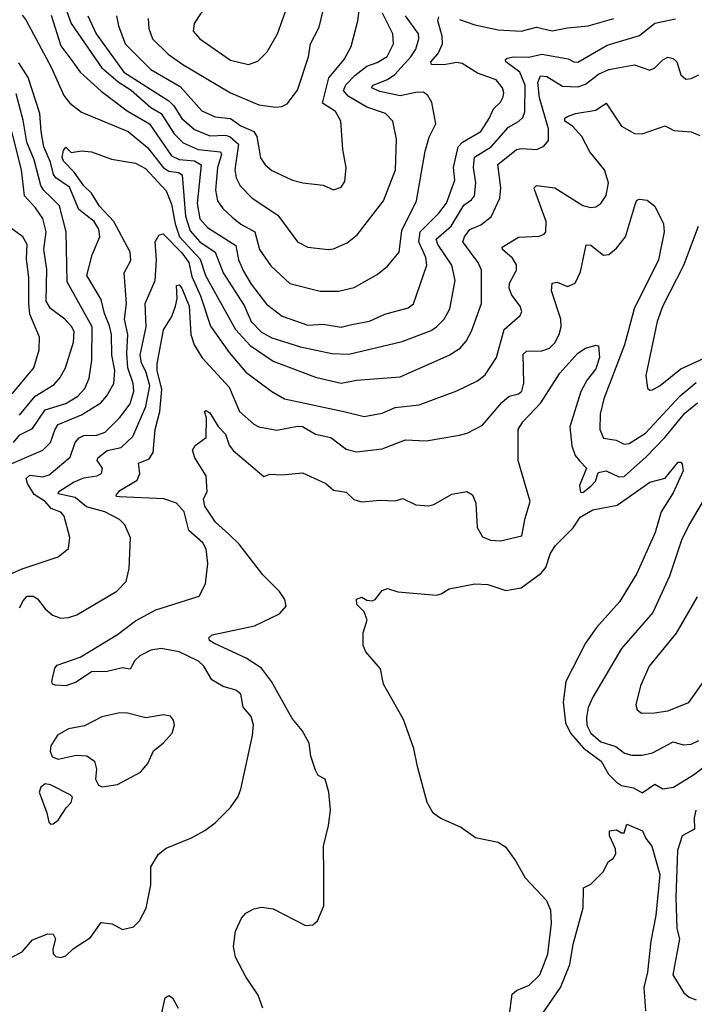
# Model space of a CAD drawing. Extents: x 1550320 to 1685906, y 509093 to 640511.
# Tile 401 of 532: x 1664605 to 1667228, y 566200 to 570029. Entities that reach past the tile are written whole.
import ezdxf

# ---------------------------------------------------------------- set-up
doc = ezdxf.new("R2010")
doc.units = 0

msp = doc.modelspace()

# ---------------------------------------------------------------- linework, layer by layer
at = {"layer": '0CON20XD'}
for points in [[(1665495, 569854.6), (1665531.3, 569868.7), (1665567.1, 569905), (1665607.9, 569975), (1665640.4, 570065), (1665655.4, 570125), (1665657.6, 570167.6), (1665646.2, 570215), (1665627, 570227), (1665585, 570224.3), (1665475, 570171.8), (1665345, 570085.7), (1665308, 570052), (1665283.1, 570015), (1665280, 569985), (1665305.6, 569955), (1665425, 569871.6), (1665495, 569854.6)], [(1664981.3, 570045), (1664989.5, 570005), (1665015.9, 569935), (1665115, 569836.3), (1665229.1, 569769.1), (1665313.8, 569675), (1665365, 569651.7), (1665425, 569644.8), (1665465, 569616.8), (1665515.3, 569595), (1665527, 569575), (1665541.9, 569491.9), (1665559.5, 569465), (1665585, 569442.9), (1665665.3, 569405.3), (1665705.4, 569394.6), (1665785.6, 569385.6), (1665825, 569368), (1665855, 569378.6), (1665869.8, 569400.2), (1665874.4, 569455), (1665861.8, 569525), (1665853.1, 569635), (1665832.6, 569672.6), (1665782.4, 569705), (1665806.6, 569803.4), (1665866.6, 569875), (1665893.8, 569925), (1665920.3, 570025), (1665934.7, 570135)], [(1664782.9, 570075), (1664805.2, 570015), (1664923, 569843), (1664987.7, 569787.7), (1665039, 569755), (1665115, 569688), (1665154.7, 569664.7), (1665205.3, 569585.3), (1665240.3, 569550.3), (1665298.9, 569525), (1665386, 569515), (1665389.6, 569505), (1665374.9, 569455), (1665366.7, 569366.7), (1665374.7, 569325), (1665394.8, 569294.8), (1665430.9, 569260.9), (1665465, 569234.2), (1665519.4, 569205), (1665538.2, 569135), (1665581.7, 569071.7), (1665655, 569003.8), (1665773.2, 568973.2), (1665845, 568974), (1665905, 568987.5), (1665995, 569038.5), (1666035, 569070.5), (1666080.4, 569125), (1666090.8, 569209.2), (1666148.2, 569325), (1666181.5, 569518.5), (1666197.4, 569572.6), (1666223.1, 569625), (1666207.5, 569707.5), (1666192.5, 569735), (1666175, 569747.3), (1666145, 569746.8), (1666085, 569733.7), (1666005, 569750.2), (1665973.5, 569765), (1665979.2, 569775), (1666035, 569796.4), (1666064.2, 569815.8), (1666125.8, 569885), (1666145.4, 569915.4), (1666157.5, 569955), (1666155.2, 569975), (1666105.2, 570045)], [(1665600.3, 569689.7), (1665625, 569691.4), (1665645, 569702.5), (1665685.5, 569755), (1665727.5, 569885), (1665735.4, 569935), (1665769.9, 570000.1), (1665784.7, 570065)], [(1664615, 570046.7), (1664628.9, 570028.9), (1664728.3, 569845), (1664776.3, 569735), (1664799.6, 569705), (1664845, 569669.5), (1665026.5, 569595), (1665101.9, 569531.9), (1665165, 569453.2), (1665185, 569440.9), (1665223.1, 569435), (1665236.3, 569426.3), (1665249.4, 569265), (1665268.3, 569208.3), (1665305.6, 569165), (1665364.8, 569125), (1665396.8, 569045), (1665478, 568918), (1665505.1, 568855.1), (1665545, 568813.8), (1665585, 568792.5), (1665696.5, 568756.5), (1665818.3, 568731.7), (1665885, 568728.8), (1666092.8, 568777.2), (1666205, 568820.7), (1666225.5, 568835), (1666255.2, 568864.8), (1666277.2, 568905), (1666297.7, 569015), (1666285.3, 569075), (1666231, 569155), (1666224.3, 569175.7), (1666283, 569227), (1666332.5, 569307.5), (1666361.5, 569328.5), (1666372.8, 569345), (1666379.1, 569395), (1666369.5, 569455), (1666373.4, 569495), (1666437.8, 569535), (1666505, 569610.9), (1666545, 569632.9), (1666560.8, 569649.2), (1666568.9, 569671.1), (1666569.7, 569775), (1666549.6, 569825), (1666495.4, 569865), (1666494.4, 569875), (1666500.4, 569879.6), (1666524.8, 569885.2), (1666585, 569883.4), (1666635, 569895.2), (1666737.6, 569877.6), (1666760, 569865), (1666775, 569863.8), (1666889.4, 569930.6), (1667015, 569967.6), (1667075, 570016.3), (1667155, 570032.8)], [(1664727.3, 570047.3), (1664765, 569928.1), (1664812.5, 569865), (1664840.6, 569825), (1664921.5, 569751.5), (1665023.6, 569675), (1665109.8, 569625), (1665195, 569499.4), (1665225, 569485.8), (1665285, 569480.5), (1665311.3, 569465), (1665294.6, 569315), (1665305.6, 569255), (1665335, 569220.8), (1665445, 569151.5), (1665456.3, 569095), (1665475, 569051.8), (1665505, 569001.1), (1665565, 568922.5), (1665626, 568876), (1665725, 568841.8), (1665785, 568845.3), (1665855, 568833.2), (1665896.1, 568843.9), (1665965, 568857.5), (1666025, 568884.6), (1666115, 568908.8), (1666135.8, 568924.2), (1666187.6, 569075), (1666184.3, 569105), (1666157.2, 569165), (1666162.1, 569205), (1666235, 569277.5), (1666265, 569316.4), (1666296.5, 569405), (1666292, 569455), (1666310, 569535), (1666327.3, 569552.7), (1666397.4, 569595), (1666430.9, 569645), (1666447.8, 569682.3), (1666475, 569708.9), (1666485, 569728.8), (1666487.9, 569745), (1666482.5, 569765), (1666457.8, 569795), (1666385, 569821.6), (1666325, 569859.5), (1666305, 569862.9), (1666253.9, 569853.9), (1666205.6, 569855.6), (1666204, 569865), (1666232.7, 569897.3), (1666248.6, 569935), (1666248.3, 569965), (1666230.4, 570025), (1666235, 570040.6)], [(1664870.4, 570045), (1664902.5, 569975), (1665010, 569825), (1665185, 569714.4), (1665204.1, 569695), (1665235.1, 569645.1), (1665285, 569602), (1665345, 569577.4), (1665405, 569580.5), (1665423.2, 569573.2)], [(1665105.3, 570034.7), (1665106.8, 569995), (1665121.5, 569955), (1665182.7, 569895), (1665240, 569855), (1665425, 569745.3), (1665535, 569698.2), (1665600.3, 569689.7)], [(1665423.2, 569573.2), (1665455.6, 569545), (1665442, 569445), (1665447.4, 569415), (1665462.7, 569382.7), (1665509.5, 569335), (1665609.4, 569269.4), (1665685, 569165.6), (1665725, 569144.6), (1665805, 569136.2), (1665825, 569137.9), (1665878.3, 569161.7), (1665916.9, 569193.1), (1666020, 569325), (1666066.5, 569445), (1666070.3, 569565), (1666055.4, 569635), (1666026.9, 569665), (1665955, 569689.2), (1665881.6, 569731.6), (1665864.6, 569754.6), (1665873.8, 569776.2), (1665908, 569812), (1665955, 569848.1), (1665995, 569863.4), (1666033.3, 569886.7), (1666058.4, 569935), (1666055.8, 569975), (1666015.6, 570055)], [(1666315, 570029.8), (1666375, 570009.8), (1666465, 569990.2), (1666555, 569985.4), (1666615, 570000), (1666675, 569985.9), (1666735, 569998.4), (1666815, 570005.3), (1666915, 570034.7)], [(1664545, 567862), (1664615, 567893.1), (1664755, 567940.8), (1664795, 567973.3), (1664800, 568015), (1664778.2, 568098.2), (1664765, 568113.8), (1664728.2, 568128.2), (1664704.2, 568155), (1664662.2, 568182.2), (1664635.2, 568225), (1664630.9, 568245), (1664645, 568257.4), (1664695, 568252.1), (1664720.3, 568259.7), (1664801.6, 568328.4), (1664821.2, 568385), (1664836.3, 568403.7), (1664855, 568412.2), (1664905, 568413), (1664937.8, 568425), (1664995, 568482), (1665034.8, 568535), (1665049.2, 568585), (1665046.7, 568615), (1665026, 568675), (1665022.1, 568732.1), (1665025.5, 568805), (1665012.6, 568865), (1665019.9, 568925), (1665011.5, 569045), (1665037.2, 569092.8), (1665034.8, 569125), (1664970.8, 569245), (1664915, 569304.7), (1664884.2, 569355), (1664855, 569383.5), (1664817, 569437), (1664775, 569479.3), (1664770.2, 569495), (1664775, 569521.2), (1664785, 569533.3), (1664805, 569512.9), (1664845, 569518.9), (1664885, 569515.5), (1664962.5, 569487.5), (1665055, 569472), (1665095, 569450.2), (1665175, 569363.5), (1665195, 569311.5), (1665209.4, 569235), (1665227.2, 569185), (1665307.5, 569097.5), (1665328.1, 569035), (1665444.8, 568825), (1665501.9, 568761.9), (1665590.7, 568700.7), (1665755, 568638.7), (1665855, 568615.4), (1665915, 568626.8), (1666085, 568640), (1666275.2, 568724.8), (1666317.8, 568752.2), (1666340.8, 568779.1), (1666362.1, 568817.9), (1666400.4, 568925), (1666400.3, 569055), (1666387.1, 569085), (1666356.5, 569126.5), (1666328.6, 569165), (1666333.9, 569185), (1666355, 569212.8), (1666398.3, 569231.7), (1666437.5, 569262.5), (1666472, 569335), (1666475.8, 569375), (1666464.4, 569465.6), (1666536, 569524), (1666555, 569529), (1666615.9, 569524.1), (1666642.9, 569537.1), (1666660.4, 569559.6), (1666661.6, 569605), (1666625.6, 569725), (1666620.1, 569785), (1666629.4, 569810.6), (1666655, 569809), (1666715, 569771.2), (1666775, 569768), (1666805, 569779), (1666855, 569817.1), (1666895, 569836.2), (1666995, 569853.5), (1667055, 569833.1), (1667075, 569842.2), (1667105, 569872.7), (1667125, 569883.5), (1667145, 569878.9), (1667159.5, 569865), (1667175.8, 569815), (1667195, 569798.6), (1667215, 569800.8), (1667245, 569815.6)], [(1664548.2, 568291.8), (1664695.2, 568354.8), (1664725.2, 568384.8), (1664742.6, 568437.4), (1664754.7, 568455), (1664845, 568493), (1664920.2, 568539.8), (1664943.8, 568566.1), (1664971.4, 568615), (1664974.8, 568664.8), (1664963.2, 568725), (1664962.6, 568805), (1664955, 568839.4), (1664935, 568886.9), (1664921.8, 568941.8), (1664866.3, 569035), (1664887.5, 569115), (1664916.7, 569185), (1664913.3, 569215), (1664894.7, 569245), (1664835, 569291.5), (1664798.6, 569378.6), (1664745.3, 569415), (1664737.1, 569427.1), (1664724.9, 569474.9), (1664699.7, 569535), (1664688.3, 569595), (1664684.2, 569665), (1664638.5, 569805), (1664601.9, 569861.9)], [(1664605, 568491), (1664665, 568564.8), (1664739.5, 568610.5), (1664762.6, 568637.4), (1664782.8, 568675), (1664814.4, 568775), (1664817.1, 568815), (1664807.5, 568835), (1664780.4, 568865), (1664725, 568906.7), (1664708.5, 568935), (1664711.2, 569058.8), (1664699.8, 569135), (1664708, 569205), (1664695.9, 569255.9), (1664667.3, 569297.3), (1664623.9, 569343.9), (1664612.7, 569445), (1664545, 569712.5)], [(1664581.8, 568385), (1664605.5, 568414.5), (1664655, 568439.2), (1664705, 568512.7), (1664785, 568537.2), (1664831.4, 568565), (1664858.8, 568595), (1664874.8, 568635), (1664885.2, 568704.8), (1664887, 568835), (1664789.5, 569009.5), (1664786.2, 569205), (1664759.6, 569305), (1664728.3, 569338.3), (1664699.5, 569365), (1664687.8, 569385), (1664661.3, 569485), (1664633, 569553), (1664618.6, 569638.6), (1664591.4, 569741.4)], [(1664605, 567742.5), (1664618.8, 567768.8), (1664635, 567787.1), (1664657.6, 567787.6), (1664675, 567776.7), (1664705, 567737.8), (1664733, 567713), (1664765, 567701.8), (1664795, 567704.5), (1664828, 567715), (1664983.2, 567806.8), (1665018.8, 567845), (1665030.8, 567895), (1665035.6, 568014.4), (1665014.4, 568065), (1664992.9, 568085), (1664936.9, 568115), (1664865, 568134.2), (1664821.2, 568171.2), (1664754.6, 568185), (1664757.5, 568195), (1664815, 568231.1), (1664855, 568248.1), (1664904.8, 568255.2), (1664923.5, 568265), (1664927.5, 568285), (1664906.2, 568315), (1664908.5, 568325), (1664945, 568353.5), (1665000, 568365), (1665045, 568408.2), (1665096.3, 568525), (1665110.7, 568605), (1665097.4, 568657.4), (1665078.9, 568695), (1665074.2, 568724.2), (1665096.5, 568835), (1665092.5, 568925), (1665132.6, 569015), (1665136.8, 569095), (1665131.9, 569165), (1665147.3, 569192.7), (1665163.5, 569196.5), (1665235, 569122.9), (1665262.9, 569085), (1665275, 569030.4), (1665308.7, 568955), (1665347.4, 568837.4), (1665420, 568735), (1665485, 568658.9), (1665585, 568582.9), (1665634.2, 568554.2), (1665865.7, 568505), (1665945, 568485.9), (1666015, 568498.5), (1666065, 568521.3), (1666158.5, 568531.5), (1666305, 568586.4), (1666385, 568624.5), (1666415, 568648.5), (1666458.7, 568715), (1666488.4, 568825), (1666550.6, 568879.4), (1666557.8, 568895), (1666551.5, 568915), (1666518.5, 568958.5), (1666507.8, 568985), (1666509.2, 569005), (1666536.8, 569055), (1666536.3, 569076.3), (1666521.4, 569101.4), (1666482.5, 569135), (1666481.5, 569145), (1666545, 569184), (1666625, 569187.9), (1666644, 569195), (1666651.1, 569205), (1666652.3, 569245), (1666607.5, 569365), (1666605.8, 569375), (1666613.8, 569385), (1666685.8, 569375.8), (1666734.5, 569345), (1666795, 569306.2), (1666825, 569299.1), (1666845, 569302.2), (1666864.3, 569315), (1666885, 569346), (1666894.6, 569395), (1666878.9, 569445), (1666821.7, 569515), (1666790, 569575), (1666754.9, 569614.9), (1666724.1, 569635), (1666723.9, 569646.1), (1666735, 569653.5), (1666765.4, 569664.6), (1666845, 569678.2), (1666885, 569704.2), (1666945, 569615.4), (1666995, 569586.7), (1667025, 569585.9), (1667115, 569616.7), (1667148.1, 569598.1), (1667215, 569593.1), (1667249.1, 569579.1)], [(1666562, 568728), (1666575, 568739.7), (1666635, 568741.3), (1666665, 568751.5), (1666685, 568772.5), (1666702.5, 568805), (1666710.3, 568835), (1666709.4, 568865), (1666673.2, 568975), (1666675.6, 569004.4), (1666695, 569008.9), (1666735, 568992.1), (1666765.3, 569004.8), (1666785, 569048.8), (1666806.8, 569153.2), (1666825, 569152.7), (1666875, 569113.1), (1666895, 569116.4), (1666925, 569140.8), (1666960, 569185), (1666998.6, 569315), (1667005, 569328), (1667015, 569332), (1667045, 569328.1), (1667074.5, 569304.5), (1667108.2, 569235), (1667110.4, 569205), (1667088.1, 569095), (1666993.5, 568905), (1666956.5, 568765), (1666876.5, 568555), (1666861.6, 568495), (1666861.2, 568435), (1666875, 568402.5), (1666923.7, 568393.7), (1666955, 568378.5), (1666975, 568380.9), (1667038.3, 568421.7), (1667173, 568567), (1667235, 568618)], [(1664575.9, 568574.1), (1664660.8, 568675), (1664681.4, 568745), (1664681.8, 568795), (1664645, 568884.4), (1664641.2, 568925), (1664640.8, 569025), (1664631.2, 569098.8), (1664634, 569155), (1664617.7, 569185), (1664535.4, 569245)], [(1667242.8, 569225), (1667186, 569074), (1667105, 568916.9), (1667083.3, 568855), (1667039.1, 568645), (1667045.8, 568595.8), (1667055, 568588), (1667065, 568589.2), (1667095, 568606.5), (1667175, 568671.4), (1667513.8, 568826.1)], [(1664575, 566383.1), (1664615, 566404.4), (1664655, 566450.6), (1664715, 566474.2), (1664735, 566473.3), (1664744, 566455), (1664734, 566415), (1664736.1, 566396.1), (1664746.1, 566386.1), (1664765, 566382), (1664785, 566388.8), (1664815, 566416.7), (1664880.3, 566459.7), (1664922.3, 566517.7), (1664965, 566512.9), (1665005, 566491.2), (1665048.3, 566501.7), (1665071.2, 566525), (1665096.7, 566573.3), (1665115.6, 566665), (1665115.7, 566735), (1665145, 566784), (1665175, 566807.1), (1665273, 566847), (1665325, 566876), (1665365, 566906), (1665425, 566966), (1665455, 567008), (1665465, 567036.7), (1665510.9, 567245), (1665513.7, 567286.3), (1665505, 567319.2), (1665474, 567355), (1665465, 567406), (1665445, 567421.2), (1665396.6, 567436.6), (1665351.9, 567461.9), (1665320.8, 567515), (1665300.4, 567535), (1665225, 567571), (1665155.6, 567584.4), (1665115, 567576.8), (1665071.8, 567555), (1665052.9, 567537.1), (1665035, 567504), (1665005, 567508.8), (1664945, 567493.8), (1664885, 567492.9), (1664825, 567452.9), (1664785, 567438.1), (1664745, 567440.8), (1664733.3, 567445), (1664730, 567455), (1664742.2, 567507.8), (1664751.5, 567518.5), (1664840.4, 567549.6), (1664985, 567638.2), (1665055, 567691.7), (1665135, 567733.8), (1665302.4, 567787.6), (1665328, 567835), (1665337.1, 567915), (1665330.5, 567969.5), (1665317.1, 567995), (1665262.3, 568042.3), (1665245.3, 568115), (1665215, 568148.7), (1665166, 568166), (1664993.6, 568173.6), (1664981.2, 568175), (1664980.6, 568180.6), (1664995, 568198.2), (1665061.6, 568238.4), (1665072.6, 568265), (1665067.5, 568305), (1665108.5, 568321.5), (1665123.8, 568346.2), (1665131.8, 568435), (1665150, 568505), (1665158.3, 568591.7), (1665139.2, 568665), (1665139.6, 568690.4), (1665165, 568823.1), (1665196.7, 568875), (1665210.5, 568915), (1665217.3, 568945), (1665215, 568995.8), (1665225, 568998.1), (1665235.3, 568985), (1665264.3, 568915), (1665271.2, 568805), (1665283, 568765), (1665315, 568714.7), (1665419.9, 568599.9), (1665459.5, 568505), (1665515, 568455.9), (1665535, 568446), (1665605, 568433.4), (1665685, 568448.8), (1665705, 568446.7), (1665755, 568418), (1665815, 568404.6), (1665875, 568358.5), (1665915, 568348.9), (1666015, 568360.6), (1666105, 568395.4), (1666185, 568391.5), (1666315, 568412.9), (1666345, 568421.5), (1666405, 568451.9), (1666479.4, 568540.6), (1666508.5, 568565), (1666545, 568573.9), (1666556.9, 568585), (1666564.7, 568615.3), (1666562, 568728)], [(1665418.6, 568028.6), (1665366.9, 568075), (1665325, 568137.5), (1665320, 568165), (1665334.2, 568195), (1665330, 568255), (1665286.2, 568325), (1665277.5, 568355), (1665287, 568373), (1665330, 568405), (1665331.2, 568481.2), (1665324.3, 568505), (1665330.8, 568509.2), (1665345, 568500), (1665377.5, 568447.5), (1665405, 568418), (1665420, 568375), (1665435, 568354), (1665555, 568253.3), (1665578.3, 568261.7), (1665625, 568258.6), (1665705, 568266.9), (1665795, 568225.6), (1665825, 568200), (1665875, 568192.2), (1665903.8, 568163.8), (1665935, 568154.4), (1666005, 568161.1), (1666065, 568158), (1666095, 568167.5), (1666145, 568142.9), (1666195, 568139.2), (1666215, 568144.3), (1666285, 568184.2), (1666344.1, 568194.1), (1666365, 568181.2), (1666378.5, 568148.5), (1666383.3, 568055), (1666405, 568018.1), (1666435, 568005.4), (1666475, 568003.2), (1666557.6, 568022.4), (1666569.7, 568090.3), (1666589.5, 568155), (1666543, 568315), (1666542.5, 568435), (1666560.9, 568465), (1666630.6, 568539.4), (1666705.5, 568655), (1666775, 568732.5), (1666805, 568752), (1666845, 568764), (1666855, 568761.2), (1666859.6, 568715), (1666845, 568671.9), (1666811.2, 568628.8), (1666787.2, 568582.8), (1666744.2, 568445.8), (1666751.8, 568371.8), (1666764.8, 568334.8), (1666782.6, 568312.6), (1666808.8, 568285), (1666781.9, 568218.1), (1666785, 568192.2), (1666795, 568190.4), (1666825.2, 568215), (1666843.1, 568235), (1666853.5, 568266.5), (1666860.2, 568269.8), (1666885.4, 568274.6), (1666935, 568251.4), (1666955, 568252.7), (1667040.2, 568329.8), (1667113.2, 568405), (1667191.5, 568498.5), (1667240.2, 568539.8)], [(1666508.3, 566151.7), (1666520.2, 566239.8), (1666536.6, 566253.4), (1666585.3, 566274.7), (1666626.8, 566315), (1666658.9, 566395), (1666672.5, 566515), (1666670, 566565), (1666655, 566602.9), (1666571.1, 566691.1), (1666532, 566762), (1666498.2, 566808.2), (1666465, 566829.5), (1666377.8, 566847.8), (1666318.3, 566888.3), (1666242.8, 566922.8), (1666213, 566943), (1666188.9, 566985), (1666151.8, 567125), (1666137.5, 567195), (1666097.7, 567307.7), (1666020, 567445), (1666007.5, 567505), (1665950.9, 567570.9), (1665940, 567595), (1665940, 567645), (1665956, 567695), (1665945, 567726.2), (1665916.2, 567755), (1665914.5, 567775.5), (1665935, 567783.8), (1665955, 567771.2), (1665975, 567768.8), (1665986.7, 567775), (1666015, 567810), (1666035, 567816.7), (1666075, 567803.8), (1666225, 567791.2), (1666243.9, 567796.1), (1666275, 567816), (1666375, 567835.8), (1666425, 567832.9), (1666495, 567809.5), (1666555, 567820.4), (1666632.7, 567877.3), (1666651.2, 567898.8), (1666669.3, 567955), (1666688.8, 567985), (1666757.3, 568052.7), (1666783.5, 568095), (1666833.2, 568123.2), (1666928.4, 568141.6), (1667055, 568230.8), (1667115, 568246.7), (1667165, 568308), (1667175, 568308.8), (1667181.2, 568301.2), (1667184.5, 568275), (1667145, 568188.6), (1667099.6, 568115), (1667076.1, 568035), (1667003.8, 567875), (1666936.9, 567765), (1666847.3, 567665), (1666805, 567604.5), (1666728.9, 567455), (1666718, 567375), (1666727.4, 567295), (1666746.2, 567255), (1666796.8, 567196.8), (1666865.7, 567145), (1666894.1, 567095), (1666925, 567064.4), (1666945, 567051.2), (1666991.3, 567041.3), (1667025, 567021.8), (1667075, 567055.6), (1667105, 567037.9), (1667147.1, 567045), (1667225, 567092.2), (1667295, 567145.4)], [(1667289.5, 568205), (1667206.1, 568063.9), (1667178.2, 568005), (1667131.3, 567865), (1667066, 567724), (1666945, 567584.4), (1666833.8, 567395), (1666815.7, 567354.3), (1666808.3, 567315), (1666810.5, 567285), (1666825.3, 567255), (1666865, 567220.7), (1666923, 567203), (1666957, 567177), (1666985, 567168.7), (1667025, 567169.1), (1667065, 567178), (1667145, 567221.1), (1667185, 567209.1), (1667215, 567211.1), (1667245, 567226.6)], [(1665550, 566185), (1665532.5, 566235), (1665485, 566306.2), (1665443.9, 566383.9), (1665436.4, 566425), (1665444.5, 566485), (1665468.1, 566535), (1665485, 566554.3), (1665515, 566571.8), (1665545, 566578.2), (1665591.1, 566571.1), (1665715.9, 566505.9), (1665745, 566508.9), (1665763.3, 566525), (1665787.1, 566582.9), (1665787, 566707), (1665786, 566815), (1665806.2, 566895), (1665813.3, 566955), (1665807.5, 567025), (1665792.5, 567075), (1665765, 567090), (1665755, 567110), (1665737.1, 567165), (1665730, 567215), (1665703.8, 567265), (1665665, 567311.2), (1665583.8, 567455), (1665545, 567507.5), (1665486.1, 567546.1), (1665360, 567605), (1665343.8, 567615), (1665340, 567625), (1665353.3, 567636.7), (1665518.5, 567671.5), (1665615, 567718.2), (1665641.3, 567748.7), (1665636, 567775), (1665615.2, 567805), (1665550.5, 567870.5), (1665459.1, 567989.1), (1665418.6, 568028.6)], [(1667239.1, 567785), (1667156.7, 567643.3), (1667052.1, 567515), (1667018.3, 567438.3), (1667000.6, 567365), (1667005.6, 567345.6), (1667022.7, 567332.7), (1667073, 567333), (1667125, 567341.8), (1667206.1, 567373.9), (1667325, 567540.8)], [(1664926, 567046), (1664985, 567054.4), (1665075, 567102.5), (1665103.2, 567136.8), (1665125, 567186.2), (1665163.3, 567215), (1665197.5, 567255), (1665207.3, 567287.3), (1665203.8, 567305), (1665191.2, 567321.2), (1665165, 567326), (1665095.9, 567314.1), (1665025, 567332.5), (1664995, 567334.2), (1664925, 567317.5), (1664857, 567283), (1664795, 567271.2), (1664752.7, 567247.3), (1664726, 567205), (1664724.1, 567184.1), (1664732, 567162), (1664755, 567154), (1664825, 567169.2), (1664865.9, 567165.9), (1664896.2, 567145), (1664904, 567115), (1664900, 567075), (1664911.7, 567051.7), (1664926, 567046)], [(1664725, 566900), (1664735, 566902.5), (1664755, 566916.7), (1664785.5, 566964.5), (1664805.8, 566985), (1664810.8, 567005), (1664802, 567015), (1664725, 567053.8), (1664705, 567057.5), (1664687.5, 567045), (1664681.2, 567025), (1664711.2, 566945), (1664718.3, 566908.3), (1664725, 566900)], [(1667233.8, 566955), (1667226.8, 566925), (1667228.4, 566881.6), (1667180, 566855), (1667162.4, 566797.6), (1667155.8, 566615.8), (1667160, 566495), (1667170, 566455), (1667144.5, 566315), (1667187.5, 566245), (1667207.7, 566227.7), (1667235, 566217.5)], [(1666639.5, 566165), (1666707.8, 566265), (1666744, 566355), (1666756.3, 566433.6), (1666795.5, 566575), (1666796.7, 566653.3), (1666825, 566667.5), (1666873.3, 566715), (1666894, 566756), (1666913, 566767), (1666922.5, 566785), (1666921.2, 566805), (1666898, 566855), (1666897.5, 566875), (1666925, 566878.8), (1666945, 566866.7), (1666955, 566867.5), (1666965, 566900), (1667025.8, 566875), (1667039.2, 566845), (1667062.9, 566815), (1667093.6, 566705), (1667078.3, 566545), (1667058.9, 566445), (1667046.3, 566325), (1667031.6, 566265), (1667037.5, 566175)], [(1665148.9, 566125), (1665170.8, 566225), (1665185, 566234), (1665200, 566225), (1665221.4, 566185)]]:
    msp.add_lwpolyline(points, dxfattribs=at)

doc.saveas('drawing.dxf')
